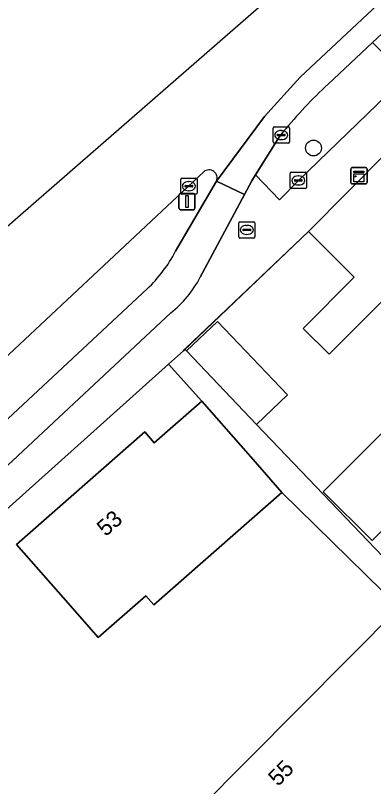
# Model space of a CAD drawing. Extents: x 160102 to 160934, y 382045 to 382923.
# Drawn here: x 160672.07 to 160694.09, y 382764.94 to 382812.33 of the extents above; entities that cross this region are included whole.
import ezdxf

# ---------------------------------------------------------------- set-up
doc = ezdxf.new("R2010")
doc.units = 0
for name, color, linetype in [('IMGEO_Boom', 7, 'Continuous'), ('IMGEO_Brandkraan', 7, 'Continuous'), ('IMGEO_Erf', 7, 'Continuous'), ('IMGEO_Fietspad_gesloten', 7, 'Continuous'), ('IMGEO_Groenvoorziening', 7, 'Continuous'), ('IMGEO_Kast', 7, 'Continuous'), ('IMGEO_Kolk', 7, 'Continuous'), ('IMGEO_Lichtmast', 7, 'Continuous'), ('IMGEO_Muur', 7, 'Continuous'), ('IMGEO_Pand', 7, 'Continuous'), ('IMGEO_Pand_nummerreeks', 7, 'Continuous'), ('IMGEO_Parkeervlak_open', 7, 'Continuous'), ('IMGEO_Rijbaan_lokaal_gesloten', 7, 'Continuous'), ('IMGEO_Rioolput', 7, 'Continuous'), ('IMGEO_Voetpad_open', 7, 'Continuous')]:
    doc.layers.add(name, color=color, linetype=linetype)

msp = doc.modelspace()

# ---------------------------------------------------------------- linework, layer by layer
at = {"layer": 'IMGEO_Boom'}
msp.add_circle((160690.392, 382804.179), 0.489, dxfattribs=at)
at = {"layer": 'IMGEO_Brandkraan'}
for p, q in [((160689.036, 382802.686), (160689.888, 382802.686)), ((160688.961, 382801.76), (160688.961, 382802.612)), ((160689.22, 382802.18), (160689.22, 382802.192)), ((160689.263, 382802.229), (160689.661, 382802.229)), ((160689.449, 382802.466), (160689.474, 382802.466)), ((160689.704, 382802.192), (160689.704, 382802.18)), ((160689.962, 382802.612), (160689.962, 382801.76)), ((160689.658, 382802.143), (160689.26, 382802.143)), ((160689.472, 382801.906), (160689.447, 382801.906)), ((160689.888, 382801.686), (160689.036, 382801.686))]:
    msp.add_line(p, q, dxfattribs=at)
for points in [[(160689.036, 382802.686), (160689.888, 382802.686)], [(160688.961, 382801.76), (160688.961, 382802.612)], [(160689.962, 382802.612), (160689.962, 382801.76)], [(160689.888, 382801.686), (160689.036, 382801.686)]]:
    msp.add_lwpolyline(points, dxfattribs=at)
for centre, radius, start, end in [((160689.038, 382802.61), 0.0765, 91.552, 178.448), ((160689.038, 382802.61), 0.0765, 91.552, 178.448), ((160689.886, 382802.61), 0.0765, 1.552, 88.448), ((160689.886, 382802.61), 0.0765, 1.552, 88.448), ((160689.26, 382802.189), 0.0403, 85.8775, 175.7526), ((160689.665, 382802.191), 0.0386, 1.7309, 96.639), ((160689.038, 382801.762), 0.0765, 181.552, 268.448), ((160689.038, 382801.762), 0.0765, 181.552, 268.448), ((160689.257, 382802.179), 0.0366, 178.938, 274.7102), ((160689.661, 382802.186), 0.043, 264.8664, 352.4533), ((160689.886, 382801.762), 0.0765, 271.552, 358.448), ((160689.886, 382801.762), 0.0765, 271.552, 358.448)]:
    msp.add_arc(centre, radius, start, end, dxfattribs=at)
for centre, major_axis, ratio, start_param, end_param in [((160689.448, 382802.186), (-0.387, 0.002), 0.722429, 4.712389, 7.853982), ((160689.473, 382802.186), (-0.39, 0.002), 0.717154, 1.570796, 4.712389)]:
    msp.add_ellipse(centre, major_axis=major_axis, ratio=ratio, start_param=start_param, end_param=end_param, dxfattribs=at)
at = {"layer": 'IMGEO_Erf'}
for points in [[(160694.492, 382794.646), (160691.351, 382791.504), (160689.761, 382793.093), (160692.902, 382796.236), (160690.093, 382799.043), (160682.548, 382791.869), (160682.484, 382791.808), (160682.58, 382791.707), (160684.487, 382793.527), (160688.791, 382789.019), (160686.884, 382787.198), (160703.331, 382770.012)], [(160718.27, 382706.563), (160704.277, 382720.243), (160705.015, 382720.922), (160690.625, 382735.152), (160697.56, 382742.244), (160690.146, 382750), (160680.208, 382760.397), (160695.651, 382775.934), (160688.446, 382783.007), (160680.575, 382776.11), (160680.088, 382776.666), (160677.153, 382774.094), (160675.448, 382776.039), (160672.135, 382779.82), (160680.023, 382786.732), (160680.607, 382786.066), (160683.526, 382788.623), (160681.481, 382790.904), (160671.308, 382781.781)], [(160696.443, 382782.523), (160693.992, 382780.067), (160690.995, 382783.056), (160695.208, 382787.278)]]:
    msp.add_lwpolyline(points, dxfattribs=at)
at = {"layer": 'IMGEO_Fietspad_gesloten'}
for points in [[(160683.431, 382796.237), (160686.157, 382801.331), (160684.43, 382802.132), (160681.918, 382797.83)], [(160680.167, 382795.521), (160667.629, 382783.858), (160655.707, 382772.815), (160651.097, 382768.481), (160646.168, 382763.905), (160634.157, 382752.637), (160628.941, 382747.912), (160622.116, 382741.606), (160618.296, 382737.897), (160615.726, 382734.786), (160611, 382728.257), (160608.445, 382724.675), (160604.005, 382718.537)], [(160621.261, 382737.92), (160622.616, 382739.208), (160657.91, 382771.975), (160669.999, 382783.221), (160681.614, 382794.046)]]:
    msp.add_lwpolyline(points, dxfattribs=at)
for centre, radius, start, end in [((160673.947, 382802.057), 9.023, 313.5846, 332.0667), ((160677.428, 382799.367), 6.77, 308.1963, 332.4658)]:
    msp.add_arc(centre, radius, start, end, dxfattribs=at)
at = {"layer": 'IMGEO_Groenvoorziening'}
for points in [[(160688.539, 382805.167), (160688.239, 382804.792), (160686.824, 382802.529), (160688.305, 382801.004), (160689.462, 382802.186), (160696.114, 382808.585), (160694.026, 382810.658)], [(160694.026, 382810.658), (160691.3, 382808.107)]]:
    msp.add_lwpolyline(points, dxfattribs=at)
msp.add_arc((160709.75, 382788.014), 27.279, 132.5589, 141.0378, dxfattribs=at)
at = {"layer": 'IMGEO_Kast'}
for p, q in [((160692.683, 382802.048), (160692.683, 382802.889)), ((160692.683, 382802.889), (160692.683, 382802.048)), ((160692.758, 382802.973), (160693.599, 382802.973)), ((160693.599, 382802.973), (160692.758, 382802.973)), ((160693.683, 382802.898), (160693.683, 382802.057)), ((160693.683, 382802.057), (160693.683, 382802.898)), ((160693.608, 382801.973), (160692.767, 382801.973)), ((160692.767, 382801.973), (160693.608, 382801.973))]:
    msp.add_line(p, q, dxfattribs=at)
for points in [[(160692.878, 382802.763), (160693.478, 382802.763), (160693.478, 382802.678), (160692.878, 382802.678), (160692.878, 382802.763)], [(160692.878, 382802.588), (160693.478, 382802.588), (160693.478, 382802.099), (160692.878, 382802.099), (160692.878, 382802.588)]]:
    msp.add_lwpolyline(points, dxfattribs=at)
msp.add_circle((160692.962, 382802.437), 0.0377, dxfattribs=at)
for centre, start, end in [((160692.761, 382802.895), 92.4484, 184.2845), ((160692.761, 382802.895), 92.4484, 184.2845), ((160693.605, 382802.895), 2.4484, 94.2845), ((160693.605, 382802.895), 2.4484, 94.2845), ((160692.761, 382802.051), 182.4484, 274.2845), ((160692.761, 382802.051), 182.4484, 274.2845), ((160693.605, 382802.051), 272.4484, 4.2845), ((160693.605, 382802.051), 272.4484, 4.2845)]:
    msp.add_arc(centre, 0.0779, start, end, dxfattribs=at)
at = {"layer": 'IMGEO_Kolk'}
for p, q in [((160687.911, 382804.549), (160687.911, 382805.401)), ((160687.986, 382805.475), (160688.838, 382805.475)), ((160688.399, 382805.255), (160688.424, 382805.255)), ((160688.912, 382805.401), (160688.912, 382804.549)), ((160688.17, 382804.969), (160688.17, 382804.981)), ((160688.608, 382804.932), (160688.21, 382804.932)), ((160688.213, 382805.018), (160688.611, 382805.018)), ((160688.422, 382804.695), (160688.397, 382804.695)), ((160688.654, 382804.981), (160688.654, 382804.969)), ((160688.838, 382804.475), (160687.986, 382804.475)), ((160682.232, 382801.408), (160682.232, 382802.26)), ((160682.307, 382802.334), (160683.159, 382802.334)), ((160683.233, 382802.26), (160683.233, 382801.408)), ((160682.491, 382801.828), (160682.491, 382801.84)), ((160682.929, 382801.791), (160682.531, 382801.791)), ((160682.534, 382801.877), (160682.932, 382801.877)), ((160682.72, 382802.114), (160682.745, 382802.114)), ((160682.975, 382801.84), (160682.975, 382801.828)), ((160683.159, 382801.334), (160682.307, 382801.334)), ((160682.743, 382801.554), (160682.718, 382801.554))]:
    msp.add_line(p, q, dxfattribs=at)
for points in [[(160687.911, 382804.549), (160687.911, 382805.401)], [(160687.986, 382805.475), (160688.838, 382805.475)], [(160688.912, 382805.401), (160688.912, 382804.549)], [(160688.838, 382804.475), (160687.986, 382804.475)], [(160682.232, 382801.408), (160682.232, 382802.26)], [(160682.307, 382802.334), (160683.159, 382802.334)], [(160683.233, 382802.26), (160683.233, 382801.408)], [(160683.159, 382801.334), (160682.307, 382801.334)]]:
    msp.add_lwpolyline(points, dxfattribs=at)
for centre, radius, start, end in [((160687.988, 382805.399), 0.0765, 91.552, 178.448), ((160687.988, 382805.399), 0.0765, 91.552, 178.448), ((160688.836, 382805.399), 0.0765, 1.552, 88.448), ((160688.836, 382805.399), 0.0765, 1.552, 88.448), ((160688.21, 382804.978), 0.0403, 85.8775, 175.7526), ((160688.207, 382804.968), 0.0366, 178.938, 274.7102), ((160688.611, 382804.975), 0.043, 264.8664, 352.4533), ((160688.615, 382804.98), 0.0386, 1.7309, 96.639), ((160687.988, 382804.551), 0.0765, 181.552, 268.448), ((160687.988, 382804.551), 0.0765, 181.552, 268.448), ((160688.836, 382804.551), 0.0765, 271.552, 358.448), ((160688.836, 382804.551), 0.0765, 271.552, 358.448), ((160682.309, 382802.258), 0.0765, 91.552, 178.448), ((160682.309, 382802.258), 0.0765, 91.552, 178.448), ((160683.157, 382802.258), 0.0765, 1.552, 88.448), ((160683.157, 382802.258), 0.0765, 1.552, 88.448), ((160682.531, 382801.837), 0.0403, 85.8775, 175.7526), ((160682.528, 382801.827), 0.0366, 178.938, 274.7102), ((160682.932, 382801.834), 0.043, 264.8664, 352.4533), ((160682.936, 382801.839), 0.0386, 1.7309, 96.639), ((160682.309, 382801.41), 0.0765, 181.552, 268.448), ((160682.309, 382801.41), 0.0765, 181.552, 268.448), ((160683.157, 382801.41), 0.0765, 271.552, 358.448), ((160683.157, 382801.41), 0.0765, 271.552, 358.448)]:
    msp.add_arc(centre, radius, start, end, dxfattribs=at)
for centre, major_axis, ratio, start_param, end_param in [((160688.398, 382804.975), (-0.387, 0.002), 0.722429, 4.712389, 7.853982), ((160688.423, 382804.975), (-0.39, 0.002), 0.717154, 1.570796, 4.712389), ((160682.719, 382801.834), (-0.387, 0.002), 0.722429, 4.712389, 7.853982), ((160682.744, 382801.834), (-0.39, 0.002), 0.717154, 1.570796, 4.712389)]:
    msp.add_ellipse(centre, major_axis=major_axis, ratio=ratio, start_param=start_param, end_param=end_param, dxfattribs=at)
at = {"layer": 'IMGEO_Lichtmast'}
for p, q in [((160682.119, 382800.489), (160682.119, 382801.289)), ((160682.119, 382801.289), (160682.119, 382800.489)), ((160682.219, 382801.389), (160683.009, 382801.389)), ((160683.009, 382801.389), (160682.219, 382801.389)), ((160683.109, 382801.289), (160683.109, 382800.489)), ((160683.109, 382800.489), (160683.109, 382801.289)), ((160683.009, 382800.389), (160682.219, 382800.389)), ((160682.219, 382800.389), (160683.009, 382800.389))]:
    msp.add_line(p, q, dxfattribs=at)
msp.add_lwpolyline([(160682.539, 382801.264), (160682.689, 382801.264), (160682.689, 382800.514), (160682.539, 382800.514), (160682.539, 382801.264)], dxfattribs=at)
for centre, start, end in [((160682.219, 382801.289), 90, 180), ((160682.219, 382801.289), 90, 180), ((160683.009, 382801.289), 0, 90), ((160683.009, 382801.289), 360, 90), ((160682.219, 382800.489), 180, 270), ((160682.219, 382800.489), 180, 270), ((160683.009, 382800.489), 270, 0), ((160683.009, 382800.489), 270, 0)]:
    msp.add_arc(centre, 0.1, start, end, dxfattribs=at)
at = {"layer": 'IMGEO_Muur'}
msp.add_lwpolyline([(160682.397, 382791.725), (160690.093, 382799.043)], dxfattribs=at)
at = {"layer": 'IMGEO_Pand'}
for points in [[(160700.111, 382800.32), (160700.344, 382800.553), (160698.644, 382802.252), (160698.401, 382802.009), (160696.595, 382803.814), (160694.961, 382803.958), (160690.093, 382799.043), (160692.902, 382796.236), (160689.761, 382793.093), (160691.351, 382791.504), (160694.492, 382794.646)], [(160708.388, 382792.094), (160705.721, 382794.76), (160705.963, 382795.002), (160704.437, 382796.527), (160695.208, 382787.278), (160690.995, 382783.056), (160693.992, 382780.067), (160696.443, 382782.523), (160694.727, 382784.235), (160696.488, 382786), (160696.796, 382785.693), (160700.118, 382789.023), (160702.724, 382786.417)], [(160682.58, 382791.707), (160686.884, 382787.198), (160688.791, 382789.019), (160684.487, 382793.527)], [(160686.82, 382784.863), (160683.526, 382788.623), (160680.607, 382786.066), (160680.023, 382786.732), (160672.135, 382779.82), (160675.448, 382776.039), (160677.153, 382774.094), (160680.088, 382776.666), (160680.575, 382776.11), (160688.446, 382783.007)], [(160706.884, 382756.01), (160710.834, 382759.867), (160705.602, 382765.404), (160695.651, 382775.934), (160680.208, 382760.397), (160690.146, 382750), (160697.56, 382742.244), (160711.983, 382728.074), (160712.788, 382728.878), (160717.469, 382733.553), (160720.34, 382736.42), (160723.37, 382739.446), (160719.153, 382743.683), (160717.411, 382745.433), (160712.866, 382750), (160710.986, 382751.889)]]:
    msp.add_lwpolyline(points, close=True, dxfattribs=at)
at = {"layer": 'IMGEO_Parkeervlak_open'}
for points in [[(160683.651, 382802.717), (160670.685, 382790.587), (160665.69, 382786.016), (160667.629, 382783.858), (160680.167, 382795.521)], [(160681.918, 382797.83), (160684.43, 382802.132)]]:
    msp.add_lwpolyline(points, dxfattribs=at)
for centre, radius, start, end in [((160683.971, 382802.332), 0.501, 336.4925, 129.6972), ((160673.947, 382802.057), 9.023, 313.5846, 332.0667)]:
    msp.add_arc(centre, radius, start, end, dxfattribs=at)
at = {"layer": 'IMGEO_Rijbaan_lokaal_gesloten'}
for points in [[(160835.083, 382905.864), (160802.421, 382887.508), (160718.808, 382840.517), (160673.346, 382800.899), (160658.793, 382788.217), (160634.664, 382765.679), (160631.46, 382763.231), (160630.304, 382762.522), (160628.952, 382761.774), (160627.86, 382761.261), (160625.615, 382759.305), (160622.622, 382757.268), (160622.624, 382757.265)], [(160818.692, 382885.974), (160818.211, 382887.624), (160817.03, 382887.143), (160804.222, 382884.588), (160802.315, 382883.934), (160740.763, 382851.737), (160736.923, 382849.508), (160732.312, 382846.426), (160729.157, 382844.12), (160722.048, 382838.543), (160719.422, 382836.368), (160717.178, 382834.369), (160689.578, 382808.541), (160687.375, 382806.113), (160684.43, 382802.132), (160686.157, 382801.331), (160686.599, 382802.169), (160686.824, 382802.529), (160688.239, 382804.792), (160688.539, 382805.167)], [(160684.43, 382802.132), (160687.375, 382806.113), (160689.578, 382808.541), (160717.178, 382834.369), (160719.422, 382836.368), (160722.048, 382838.543), (160729.157, 382844.12), (160732.312, 382846.426), (160736.923, 382849.508), (160740.763, 382851.737), (160802.315, 382883.934), (160804.222, 382884.588), (160817.03, 382887.143), (160818.211, 382887.624)], [(160691.3, 382808.107), (160694.026, 382810.658), (160699.691, 382815.96), (160718.332, 382833.395), (160719.619, 382834.551)], [(160623.722, 382750.857), (160605.678, 382735.154), (160607.777, 382732.272), (160623.499, 382745.883), (160627.337, 382749.441), (160632.081, 382754.608), (160644.258, 382765.947), (160649.188, 382770.545), (160653.803, 382774.9), (160665.69, 382786.016), (160670.685, 382790.587), (160683.651, 382802.717)]]:
    msp.add_lwpolyline(points, dxfattribs=at)
for centre, radius, start, end in [((160709.75, 382788.014), 27.279, 132.5589, 141.0378), ((160683.971, 382802.332), 0.501, 336.4925, 129.6972)]:
    msp.add_arc(centre, radius, start, end, dxfattribs=at)
at = {"layer": 'IMGEO_Rioolput'}
for p, q in [((160685.795, 382798.72), (160685.795, 382799.572)), ((160685.87, 382799.646), (160686.722, 382799.646)), ((160686.283, 382799.426), (160686.308, 382799.426)), ((160686.796, 382799.572), (160686.796, 382798.72)), ((160686.054, 382799.14), (160686.054, 382799.152)), ((160686.492, 382799.103), (160686.094, 382799.103)), ((160686.097, 382799.189), (160686.495, 382799.189)), ((160686.538, 382799.152), (160686.538, 382799.14)), ((160686.722, 382798.646), (160685.87, 382798.646)), ((160686.306, 382798.866), (160686.281, 382798.866))]:
    msp.add_line(p, q, dxfattribs=at)
for points in [[(160685.795, 382798.72), (160685.795, 382799.572)], [(160685.87, 382799.646), (160686.722, 382799.646)], [(160686.796, 382799.572), (160686.796, 382798.72)], [(160686.722, 382798.646), (160685.87, 382798.646)]]:
    msp.add_lwpolyline(points, dxfattribs=at)
for centre, radius, start, end in [((160685.872, 382799.57), 0.0765, 91.552, 178.448), ((160685.872, 382799.57), 0.0765, 91.552, 178.448), ((160686.72, 382799.57), 0.0765, 1.552, 88.448), ((160686.72, 382799.57), 0.0765, 1.552, 88.448), ((160686.094, 382799.149), 0.0403, 85.8775, 175.7526), ((160686.091, 382799.139), 0.0366, 178.938, 274.7102), ((160686.495, 382799.146), 0.043, 264.8664, 352.4533), ((160686.499, 382799.151), 0.0386, 1.7309, 96.639), ((160685.872, 382798.722), 0.0765, 181.552, 268.448), ((160685.872, 382798.722), 0.0765, 181.552, 268.448), ((160686.72, 382798.722), 0.0765, 271.552, 358.448), ((160686.72, 382798.722), 0.0765, 271.552, 358.448)]:
    msp.add_arc(centre, radius, start, end, dxfattribs=at)
for centre, major_axis, ratio, start_param, end_param in [((160686.282, 382799.146), (-0.387, 0.002), 0.722429, 4.712389, 7.853982), ((160686.307, 382799.146), (-0.39, 0.002), 0.717154, 1.570796, 4.712389)]:
    msp.add_ellipse(centre, major_axis=major_axis, ratio=ratio, start_param=start_param, end_param=end_param, dxfattribs=at)
at = {"layer": 'IMGEO_Voetpad_open'}
for points in [[(160659.144, 382770.644), (160671.308, 382781.781), (160681.481, 382790.904), (160682.397, 382791.725), (160682.484, 382791.808), (160682.548, 382791.869), (160690.093, 382799.043), (160694.961, 382803.958), (160699.055, 382808.551), (160699.072, 382808.567), (160701.633, 382810.889), (160705.883, 382814.742), (160715.677, 382823.578), (160713.713, 382825.78), (160701.334, 382814.217), (160699.691, 382815.96), (160694.026, 382810.658), (160696.114, 382808.585), (160689.462, 382802.186), (160688.305, 382801.004), (160686.824, 382802.529), (160686.599, 382802.169), (160686.157, 382801.331), (160683.431, 382796.237)], [(160681.614, 382794.046), (160669.999, 382783.221), (160657.91, 382771.975), (160622.616, 382739.208), (160623.862, 382738.235), (160622.866, 382736.832), (160621.261, 382737.92)]]:
    msp.add_lwpolyline(points, dxfattribs=at)
msp.add_lwpolyline([(160686.884, 382787.198), (160682.58, 382791.707), (160682.484, 382791.808), (160682.397, 382791.725), (160681.481, 382790.904), (160683.526, 382788.623), (160686.82, 382784.863), (160688.446, 382783.007), (160695.651, 382775.934), (160705.602, 382765.404), (160706.731, 382766.471), (160703.331, 382770.012)], close=True, dxfattribs=at)
msp.add_arc((160677.428, 382799.367), 6.77, 308.1963, 332.4658, dxfattribs=at)

# ---------------------------------------------------------------- texts
at = {"layer": 'IMGEO_Pand_nummerreeks'}
for s, rotation, p in [('53', 41.227, (160677.619, 382780.265)), ('55', 45.172, (160688.213, 382764.905))]:
    msp.add_text(s, height=1, rotation=rotation, dxfattribs=at).set_placement(p)

doc.saveas('drawing.dxf')
